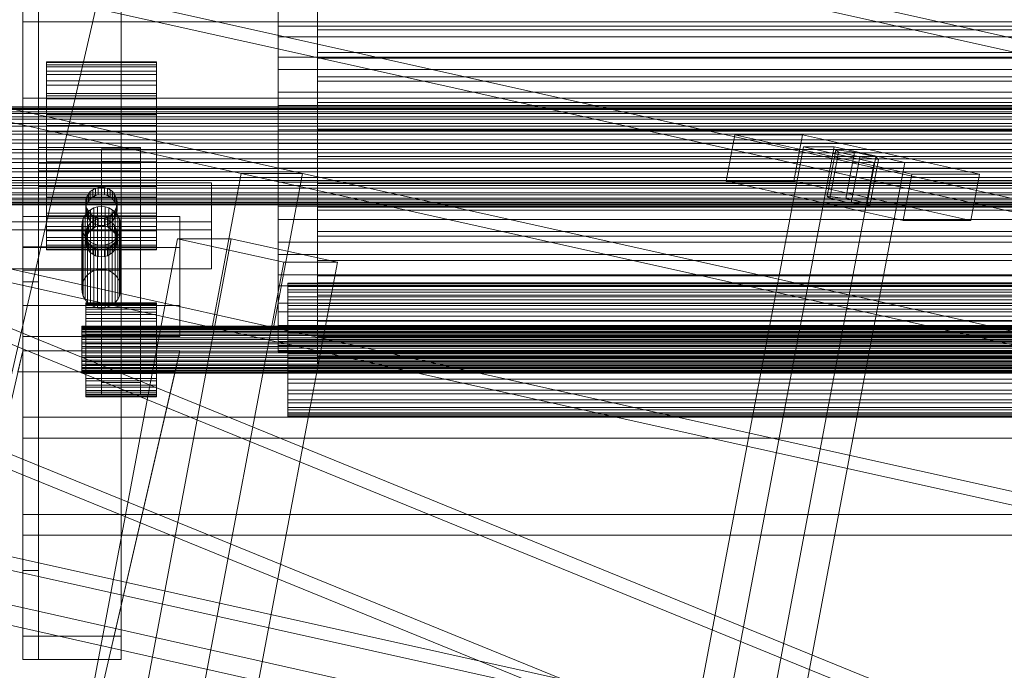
# Model space of a CAD drawing. Header units: millimetres. Extents: x -4738 to 65662, y -68080 to 6847.
# Tile 965 of 1056: x 27224 to 27475, y 269 to 435. Entities that reach past the tile are written whole.
import ezdxf

# ---------------------------------------------------------------- set-up
doc = ezdxf.new("R2010")
doc.units = ezdxf.units.MM
for name, color, linetype, lineweight in [('COTAS_P', 1, 'Continuous', 0), ('lateral_C09', 7, 'Continuous', 0), ('lateral_C10', 7, 'Continuous', 0)]:
    doc.layers.add(name, color=color, linetype=linetype, lineweight=lineweight)
doc.dimstyles.new('R19_100', dxfattribs={"dimtxt": 250, "dimasz": 150, "dimexe": 150, "dimexo": 80, "dimgap": 100, "dimtad": 1, "dimtih": 1, "dimtoh": 1, "dimdsep": 46, "dimcen": 0.09, "dimadec": 0, "dimazin": 0, "dimtfac": 1, "dimtdec": 4, "dimtofl": 0, "dimtmove": 0, "dimatfit": 3, "dimfxl": 1, "dimtolj": 1, "dimtzin": 0, "dimarcsym": 0})

# ---------------------------------------------------------------- blocks, each defined once
blk = doc.blocks.new('DIM_R31_31')
at = {"layer": 'COTAS_P'}
for p, q in [((26795.07, 1320), (27495.07, 1320)), ((27495.07, 1320), (27450.07, 1170)), ((27495.07, 0), (27495.07, 1320)), ((27495.07, 1320), (27540.07, 1170)), ((27495.07, 0), (27450.07, 150)), ((27495.07, 0), (27540.07, 150)), ((26795.07, 0), (27495.07, 0))]:
    blk.add_line(p, q, dxfattribs=at)
blk.add_text('1320 P', height=250, rotation=90, dxfattribs=at).set_placement((27395.07, 660))

msp = doc.modelspace()

# ---------------------------------------------------------------- linework, layer by layer
at = {"layer": 'lateral_C09'}
for p, q in [((27225.067, 376.798), (27225.067, 965.451)), ((27250.067, 965.451), (27250.067, 376.798)), ((27225.067, 959.505), (27225.067, 370.852)), ((27250.067, 370.852), (27250.067, 959.505)), ((27225.067, 367.879), (27225.067, 956.532)), ((27229.067, 956.532), (27229.067, 367.879)), ((27300.067, 350.446), (27300.067, 920.446)), ((27300.067, 917.473), (27300.067, 347.473)), ((27225.067, 277.69), (27225.067, 866.343)), ((27250.067, 866.343), (27250.067, 277.69)), ((27225.067, 860.396), (27225.067, 271.743)), ((27229.067, 271.743), (27229.067, 860.396)), ((27250.067, 271.743), (27250.067, 860.396)), ((27145.421, 12), (27265.067, 530.244)), ((27145.421, 12), (27263.826, 524.867)), ((27225.067, 459.905), (27225.067, 294.393)), ((27229.067, 294.393), (27229.067, 459.905)), ((27225.067, 454.009), (27225.067, 294.393)), ((27229.067, 294.393), (27229.067, 454.009)), ((27225.067, 434.129), (27225.067, 439.458)), ((27225.067, 414.681), (27225.067, 439.458)), ((27290.067, 439.751), (27290.067, 433.07)), ((27290.067, 430.33), (27290.067, 437.502)), ((27300.067, 432.149), (27300.067, 437.374)), ((27775.067, 434.129), (27225.067, 434.129)), ((27225.067, 434.129), (27225.067, 409.352)), ((27300.067, 435.259), (27300.067, 430.33)), ((27290.067, 433.07), (27290.067, 425.118)), ((27290.067, 433.07), (27710.067, 433.07)), ((27300.067, 430.33), (27300.067, 432.149)), ((27300.067, 432.149), (27700.067, 432.149)), ((27300.067, 426.374), (27300.067, 432.149)), ((27290.067, 421.992), (27290.067, 430.33)), ((27290.067, 430.33), (27710.067, 430.33)), ((27700.067, 430.33), (27300.067, 430.33)), ((27300.067, 430.33), (27300.067, 424.882)), ((27300.067, 424.882), (27300.067, 426.374)), ((27300.067, 426.374), (27700.067, 426.374)), ((27300.067, 420.148), (27300.067, 426.374)), ((27231.067, 423.786), (27231.067, 423.953)), ((27231.067, 423.953), (27231.067, 423.199)), ((27231.067, 423.953), (27259.067, 423.953)), ((27231.067, 422.705), (27231.067, 423.786)), ((27231.067, 423.786), (27259.067, 423.786)), ((27259.067, 423.199), (27259.067, 423.953)), ((27259.067, 423.953), (27259.067, 423.786)), ((27259.067, 423.786), (27259.067, 422.705)), ((27290.067, 425.118), (27290.067, 416.201)), ((27290.067, 425.118), (27710.067, 425.118)), ((27700.067, 424.882), (27300.067, 424.882)), ((27300.067, 424.882), (27300.067, 419.008)), ((27231.067, 423.199), (27231.067, 421.554)), ((27231.067, 423.199), (27259.067, 423.199)), ((27231.067, 420.752), (27231.067, 422.705)), ((27231.067, 422.705), (27259.067, 422.705)), ((27231.067, 421.554), (27231.067, 419.08)), ((27231.067, 421.554), (27259.067, 421.554)), ((27259.067, 421.554), (27259.067, 423.199)), ((27259.067, 422.705), (27259.067, 420.752)), ((27259.067, 419.08), (27259.067, 421.554)), ((27290.067, 412.809), (27290.067, 421.992)), ((27290.067, 421.992), (27710.067, 421.992)), ((27231.067, 418.001), (27231.067, 420.752)), ((27231.067, 420.752), (27259.067, 420.752)), ((27231.067, 419.08), (27231.067, 415.874)), ((27231.067, 419.08), (27259.067, 419.08)), ((27259.067, 420.752), (27259.067, 418.001)), ((27259.067, 415.874), (27259.067, 419.08)), ((27300.067, 419.008), (27300.067, 420.148)), ((27300.067, 420.148), (27700.067, 420.148)), ((27300.067, 413.577), (27300.067, 420.148)), ((27700.067, 419.008), (27300.067, 419.008)), ((27300.067, 419.008), (27300.067, 412.809)), ((27231.067, 414.558), (27231.067, 418.001)), ((27231.067, 418.001), (27259.067, 418.001)), ((27259.067, 418.001), (27259.067, 414.558)), ((27775.067, 414.681), (27225.067, 414.681)), ((27225.067, 414.681), (27225.067, 409.352)), ((27231.067, 415.874), (27231.067, 412.057)), ((27231.067, 415.874), (27259.067, 415.874)), ((27231.067, 410.486), (27231.067, 415.282)), ((27231.067, 415.282), (27259.067, 415.282)), ((27231.067, 389.514), (27231.067, 415.282)), ((27231.067, 410.556), (27231.067, 414.558)), ((27231.067, 414.558), (27259.067, 414.558)), ((27259.067, 412.057), (27259.067, 415.874)), ((27259.067, 415.282), (27259.067, 410.486)), ((27259.067, 389.514), (27259.067, 415.282)), ((27259.067, 414.558), (27259.067, 410.556)), ((27290.067, 416.201), (27290.067, 406.662)), ((27290.067, 416.201), (27710.067, 416.201)), ((27195.067, 412.475), (27805.067, 412.475)), ((27195.067, 412.389), (27805.067, 412.389)), ((27195.067, 412.083), (27805.067, 412.083)), ((27195.067, 411.826), (27805.067, 411.826)), ((27195.067, 411.226), (27805.067, 411.226)), ((27231.067, 412.057), (27231.067, 407.777)), ((27231.067, 412.057), (27259.067, 412.057)), ((27259.067, 407.777), (27259.067, 412.057)), ((27290.067, 403.134), (27290.067, 412.809)), ((27290.067, 412.809), (27710.067, 412.809)), ((27300.067, 412.809), (27300.067, 413.577)), ((27300.067, 413.577), (27700.067, 413.577)), ((27300.067, 406.774), (27300.067, 413.577)), ((27700.067, 412.809), (27300.067, 412.809)), ((27300.067, 412.809), (27300.067, 406.391)), ((27195.067, 410.808), (27805.067, 410.808)), ((27195.067, 409.938), (27805.067, 409.938)), ((27195.067, 409.375), (27805.067, 409.375)), ((27225.067, 409.352), (27775.067, 409.352)), ((27231.067, 406.148), (27231.067, 410.556)), ((27231.067, 410.556), (27259.067, 410.556)), ((27259.067, 410.486), (27231.067, 410.486)), ((27231.067, 410.486), (27231.067, 384.718)), ((27259.067, 410.556), (27259.067, 406.148)), ((27259.067, 384.718), (27259.067, 410.486)), ((27195.067, 408.267), (27805.067, 408.267)), ((27195.067, 407.582), (27805.067, 407.582)), ((27195.067, 406.28), (27805.067, 406.28)), ((27231.067, 407.777), (27231.067, 403.198)), ((27231.067, 407.777), (27259.067, 407.777)), ((27259.067, 403.198), (27259.067, 407.777)), ((27290.067, 406.662), (27290.067, 396.866)), ((27710.067, 406.662), (27290.067, 406.662)), ((27300.067, 406.391), (27300.067, 406.774)), ((27300.067, 406.774), (27700.067, 406.774)), ((27300.067, 399.855), (27300.067, 406.774)), ((27700.067, 406.391), (27300.067, 406.391)), ((27300.067, 406.391), (27300.067, 399.863)), ((27195.067, 405.498), (27805.067, 405.498)), ((27195.067, 404.05), (27805.067, 404.05)), ((27231.067, 401.504), (27231.067, 406.148)), ((27231.067, 406.148), (27259.067, 406.148)), ((27259.067, 406.148), (27259.067, 401.504)), ((27195.067, 403.202), (27805.067, 403.202)), ((27805.067, 401.665), (27195.067, 401.665)), ((27229.067, 398.165), (27229.067, 402.162)), ((27229.067, 402.162), (27255.067, 402.162)), ((27229.067, 396.216), (27229.067, 402.162)), ((27231.067, 403.198), (27231.067, 398.496)), ((27259.067, 403.198), (27231.067, 403.198)), ((27231.067, 396.802), (27231.067, 401.504)), ((27231.067, 401.504), (27259.067, 401.504)), ((27245.067, 398.565), (27245.067, 401.762)), ((27245.067, 401.762), (27255.067, 401.762)), ((27245.067, 342.297), (27245.067, 401.762)), ((27255.067, 402.162), (27255.067, 398.165)), ((27255.067, 396.216), (27255.067, 402.162)), ((27255.067, 401.762), (27255.067, 398.565)), ((27255.067, 342.297), (27255.067, 401.762)), ((27259.067, 398.496), (27259.067, 403.198)), ((27259.067, 401.504), (27259.067, 396.802)), ((27290.067, 393.338), (27290.067, 403.134)), ((27290.067, 403.134), (27710.067, 403.134)), ((27195.067, 400.783), (27805.067, 400.783)), ((27195.067, 399.217), (27805.067, 399.217)), ((27700.067, 399.863), (27300.067, 399.863)), ((27300.067, 399.863), (27300.067, 393.338)), ((27300.067, 392.939), (27300.067, 399.855)), ((27195.067, 398.335), (27805.067, 398.335)), ((27195.067, 396.798), (27805.067, 396.798)), ((27255.067, 398.165), (27229.067, 398.165)), ((27229.067, 398.165), (27229.067, 392.219)), ((27255.067, 396.216), (27229.067, 396.216)), ((27229.067, 396.216), (27229.067, 392.219)), ((27231.067, 398.496), (27231.067, 393.852)), ((27231.067, 398.496), (27259.067, 398.496)), ((27231.067, 392.223), (27231.067, 396.802)), ((27231.067, 396.802), (27259.067, 396.802)), ((27255.067, 398.565), (27245.067, 398.565)), ((27245.067, 398.565), (27245.067, 339.1)), ((27255.067, 339.1), (27255.067, 398.565)), ((27255.067, 392.219), (27255.067, 398.165)), ((27255.067, 392.219), (27255.067, 396.216)), ((27259.067, 393.852), (27259.067, 398.496)), ((27259.067, 396.802), (27259.067, 392.223)), ((27290.067, 396.866), (27290.067, 387.191)), ((27290.067, 396.866), (27710.067, 396.866)), ((27195.067, 395.95), (27805.067, 395.95)), ((27195.067, 394.502), (27805.067, 394.502)), ((27195.067, 393.72), (27805.067, 393.72)), ((27231.067, 393.852), (27231.067, 389.444)), ((27231.067, 393.852), (27259.067, 393.852)), ((27259.067, 389.444), (27259.067, 393.852)), ((27195.067, 392.418), (27805.067, 392.418)), ((27195.067, 391.733), (27805.067, 391.733)), ((27217.067, 393.111), (27273.067, 393.111)), ((27229.067, 392.219), (27255.067, 392.219)), ((27231.067, 387.943), (27231.067, 392.223)), ((27231.067, 392.223), (27259.067, 392.223)), ((27242.845, 391.378), (27242.239, 390.884)), ((27243.537, 391.744), (27242.845, 391.378)), ((27242.845, 389.512), (27242.845, 391.378)), ((27244.287, 391.969), (27243.537, 391.744)), ((27243.537, 389.879), (27243.537, 391.744)), ((27245.067, 392.046), (27244.287, 391.969)), ((27244.287, 390.104), (27244.287, 391.969)), ((27245.848, 391.969), (27245.067, 392.046)), ((27245.067, 390.18), (27245.067, 392.046)), ((27246.598, 391.744), (27245.848, 391.969)), ((27245.848, 390.104), (27245.848, 391.969)), ((27247.29, 391.378), (27246.598, 391.744)), ((27246.598, 389.879), (27246.598, 391.744)), ((27247.896, 390.884), (27247.29, 391.378)), ((27247.29, 389.512), (27247.29, 391.378)), ((27259.067, 392.223), (27259.067, 387.943)), ((27273.067, 393.111), (27273.067, 381.12)), ((27273.067, 383.201), (27273.067, 393.111)), ((27290.067, 383.799), (27290.067, 393.338)), ((27290.067, 393.338), (27710.067, 393.338)), ((27300.067, 393.338), (27300.067, 392.939)), ((27700.067, 393.338), (27300.067, 393.338)), ((27300.067, 393.338), (27300.067, 386.927)), ((27300.067, 392.939), (27700.067, 392.939)), ((27300.067, 386.143), (27300.067, 392.939)), ((27195.067, 390.625), (27805.067, 390.625)), ((27195.067, 390.062), (27805.067, 390.062)), ((27195.067, 389.192), (27805.067, 389.192)), ((27195.067, 388.774), (27805.067, 388.774)), ((27259.067, 389.514), (27231.067, 389.514)), ((27231.067, 389.514), (27231.067, 384.718)), ((27231.067, 389.444), (27231.067, 385.442)), ((27231.067, 389.444), (27259.067, 389.444)), ((27241.144, 388.855), (27241.067, 388.081)), ((27241.372, 389.598), (27241.144, 388.855)), ((27241.144, 386.989), (27241.144, 388.855)), ((27241.742, 390.284), (27241.372, 389.598)), ((27241.372, 387.733), (27241.372, 389.598)), ((27242.239, 390.884), (27241.742, 390.284)), ((27241.742, 388.418), (27241.742, 390.284)), ((27241.742, 388.418), (27242.239, 389.019)), ((27242.239, 389.019), (27242.239, 390.884)), ((27242.239, 389.019), (27242.845, 389.512)), ((27242.845, 389.512), (27243.537, 389.879)), ((27243.537, 389.879), (27244.287, 390.104)), ((27244.287, 390.104), (27245.067, 390.18)), ((27245.067, 390.18), (27245.848, 390.104)), ((27245.848, 390.104), (27246.598, 389.879)), ((27246.598, 389.879), (27247.29, 389.512)), ((27247.29, 389.512), (27247.896, 389.019)), ((27248.393, 390.284), (27247.896, 390.884)), ((27247.896, 389.019), (27247.896, 390.884)), ((27247.896, 389.019), (27248.393, 388.418)), ((27248.763, 389.598), (27248.393, 390.284)), ((27248.393, 388.418), (27248.393, 390.284)), ((27248.991, 388.855), (27248.763, 389.598)), ((27248.763, 387.733), (27248.763, 389.598)), ((27249.067, 388.081), (27248.991, 388.855)), ((27248.991, 386.989), (27248.991, 388.855)), ((27259.067, 384.718), (27259.067, 389.514)), ((27259.067, 385.442), (27259.067, 389.444)), ((27195.067, 388.174), (27805.067, 388.174)), ((27195.067, 387.917), (27805.067, 387.917)), ((27195.067, 387.611), (27805.067, 387.611)), ((27195.067, 387.525), (27805.067, 387.525)), ((27231.067, 384.126), (27231.067, 387.943)), ((27231.067, 387.943), (27259.067, 387.943)), ((27241.067, 388.081), (27241.144, 387.308)), ((27241.067, 386.216), (27241.067, 388.081)), ((27241.067, 386.216), (27241.144, 386.989)), ((27241.144, 385.443), (27241.067, 386.216)), ((27241.144, 386.989), (27241.372, 387.733)), ((27241.144, 387.308), (27241.372, 386.564)), ((27241.144, 385.443), (27241.144, 387.308)), ((27241.372, 387.733), (27241.742, 388.418)), ((27241.372, 386.564), (27241.742, 385.879)), ((27241.372, 384.699), (27241.372, 386.564)), ((27242.29, 386.297), (27241.532, 385.681)), ((27243.154, 386.755), (27242.29, 386.297)), ((27242.29, 370.309), (27242.29, 386.297)), ((27244.092, 387.037), (27243.154, 386.755)), ((27243.154, 370.767), (27243.154, 386.755)), ((27245.067, 387.132), (27244.092, 387.037)), ((27244.092, 371.049), (27244.092, 387.037)), ((27246.043, 387.037), (27245.067, 387.132)), ((27245.067, 371.144), (27245.067, 387.132)), ((27246.981, 386.755), (27246.043, 387.037)), ((27246.043, 371.049), (27246.043, 387.037)), ((27247.845, 386.297), (27246.981, 386.755)), ((27246.981, 370.767), (27246.981, 386.755)), ((27248.603, 385.681), (27247.845, 386.297)), ((27247.845, 370.309), (27247.845, 386.297)), ((27248.393, 388.418), (27248.763, 387.733)), ((27248.393, 385.879), (27248.763, 386.564)), ((27248.763, 387.733), (27248.991, 386.989)), ((27248.763, 386.564), (27248.991, 387.308)), ((27248.763, 384.699), (27248.763, 386.564)), ((27248.991, 387.308), (27249.067, 388.081)), ((27248.991, 385.443), (27248.991, 387.308)), ((27248.991, 386.989), (27249.067, 386.216)), ((27249.067, 386.216), (27248.991, 385.443)), ((27249.067, 388.081), (27249.067, 386.216)), ((27259.067, 387.943), (27259.067, 384.126)), ((27290.067, 387.191), (27290.067, 378.008)), ((27290.067, 387.191), (27710.067, 387.191)), ((27300.067, 386.927), (27300.067, 386.143)), ((27700.067, 386.927), (27300.067, 386.927)), ((27300.067, 386.927), (27300.067, 380.74)), ((27300.067, 386.143), (27700.067, 386.143)), ((27300.067, 379.584), (27300.067, 386.143)), ((27225.067, 361.916), (27225.067, 384.566)), ((27225.067, 384.566), (27265.067, 384.566)), ((27225.067, 376.637), (27225.067, 384.566)), ((27231.067, 385.442), (27231.067, 381.999)), ((27231.067, 385.442), (27259.067, 385.442)), ((27231.067, 384.718), (27259.067, 384.718)), ((27231.067, 380.92), (27231.067, 384.126)), ((27231.067, 384.126), (27259.067, 384.126)), ((27240.448, 384.073), (27240.164, 383.144)), ((27240.91, 384.93), (27240.448, 384.073)), ((27240.448, 368.085), (27240.448, 384.073)), ((27241.532, 385.681), (27240.91, 384.93)), ((27240.91, 368.942), (27240.91, 384.93)), ((27241.372, 384.699), (27241.144, 385.443)), ((27241.742, 384.014), (27241.372, 384.699)), ((27241.532, 369.693), (27241.532, 385.681)), ((27241.742, 385.879), (27242.239, 385.278)), ((27241.742, 384.014), (27241.742, 385.879)), ((27242.239, 383.413), (27241.742, 384.014)), ((27242.239, 385.278), (27242.845, 384.785)), ((27242.239, 383.413), (27242.239, 385.278)), ((27242.845, 384.785), (27243.537, 384.419)), ((27242.845, 382.92), (27242.845, 384.785)), ((27243.537, 383.75), (27242.845, 383.383)), ((27243.537, 384.419), (27244.287, 384.193)), ((27243.537, 382.553), (27243.537, 384.419)), ((27244.287, 383.975), (27243.537, 383.75)), ((27243.537, 381.884), (27243.537, 383.75)), ((27244.287, 384.193), (27245.067, 384.117)), ((27244.287, 382.328), (27244.287, 384.193)), ((27245.067, 384.051), (27244.287, 383.975)), ((27244.287, 382.11), (27244.287, 383.975)), ((27245.067, 384.117), (27245.848, 384.193)), ((27245.067, 382.252), (27245.067, 384.117)), ((27245.848, 383.975), (27245.067, 384.051)), ((27245.067, 382.186), (27245.067, 384.051)), ((27245.848, 384.193), (27246.598, 384.419)), ((27245.848, 382.328), (27245.848, 384.193)), ((27246.598, 383.75), (27245.848, 383.975)), ((27245.848, 382.11), (27245.848, 383.975)), ((27246.598, 384.419), (27247.29, 384.785)), ((27246.598, 382.553), (27246.598, 384.419)), ((27247.29, 383.383), (27246.598, 383.75)), ((27246.598, 381.884), (27246.598, 383.75)), ((27247.29, 384.785), (27247.896, 385.278)), ((27247.29, 382.92), (27247.29, 384.785)), ((27247.896, 385.278), (27248.393, 385.879)), ((27247.896, 383.413), (27247.896, 385.278)), ((27248.393, 384.014), (27247.896, 383.413)), ((27248.393, 384.014), (27248.393, 385.879)), ((27248.763, 384.699), (27248.393, 384.014)), ((27249.225, 384.93), (27248.603, 385.681)), ((27248.603, 369.693), (27248.603, 385.681)), ((27248.991, 385.443), (27248.763, 384.699)), ((27249.687, 384.073), (27249.225, 384.93)), ((27249.225, 368.942), (27249.225, 384.93)), ((27249.971, 383.144), (27249.687, 384.073)), ((27249.687, 368.085), (27249.687, 384.073)), ((27259.067, 381.999), (27259.067, 385.442)), ((27259.067, 384.126), (27259.067, 380.92)), ((27265.067, 384.566), (27265.067, 361.916)), ((27265.067, 376.637), (27265.067, 384.566)), ((27290.067, 374.882), (27290.067, 383.799)), ((27290.067, 383.799), (27710.067, 383.799)), ((27273.067, 383.201), (27217.067, 383.201)), ((27273.067, 381.12), (27217.067, 381.12)), ((27231.067, 381.999), (27231.067, 379.248)), ((27231.067, 381.999), (27259.067, 381.999)), ((27240.164, 383.144), (27240.067, 382.177)), ((27240.067, 382.177), (27240.164, 381.21)), ((27240.067, 366.189), (27240.067, 382.177)), ((27240.164, 367.155), (27240.164, 383.144)), ((27240.164, 381.21), (27240.448, 380.28)), ((27240.164, 365.222), (27240.164, 381.21)), ((27241.372, 381.604), (27241.144, 380.861)), ((27241.742, 382.29), (27241.372, 381.604)), ((27241.372, 379.739), (27241.372, 381.604)), ((27242.239, 382.89), (27241.742, 382.29)), ((27241.742, 380.424), (27241.742, 382.29)), ((27242.845, 382.92), (27242.239, 383.413)), ((27242.845, 383.383), (27242.239, 382.89)), ((27242.239, 381.025), (27242.239, 382.89)), ((27242.239, 381.025), (27242.845, 381.518)), ((27242.845, 381.518), (27242.845, 383.383)), ((27243.537, 382.553), (27242.845, 382.92)), ((27242.845, 381.518), (27243.537, 381.884)), ((27244.287, 382.328), (27243.537, 382.553)), ((27243.537, 381.884), (27244.287, 382.11)), ((27245.067, 382.252), (27244.287, 382.328)), ((27244.287, 382.11), (27245.067, 382.186)), ((27245.848, 382.328), (27245.067, 382.252)), ((27245.067, 382.186), (27245.848, 382.11)), ((27246.598, 382.553), (27245.848, 382.328)), ((27245.848, 382.11), (27246.598, 381.884)), ((27247.29, 382.92), (27246.598, 382.553)), ((27246.598, 381.884), (27247.29, 381.518)), ((27247.896, 383.413), (27247.29, 382.92)), ((27247.896, 382.89), (27247.29, 383.383)), ((27247.29, 381.518), (27247.29, 383.383)), ((27247.29, 381.518), (27247.896, 381.025)), ((27248.393, 382.29), (27247.896, 382.89)), ((27247.896, 381.025), (27247.896, 382.89)), ((27248.763, 381.604), (27248.393, 382.29)), ((27248.393, 380.424), (27248.393, 382.29)), ((27248.991, 380.861), (27248.763, 381.604)), ((27248.763, 379.739), (27248.763, 381.604)), ((27249.687, 380.28), (27249.971, 381.21)), ((27250.067, 382.177), (27249.971, 383.144)), ((27249.971, 367.155), (27249.971, 383.144)), ((27249.971, 381.21), (27250.067, 382.177)), ((27249.971, 365.222), (27249.971, 381.21)), ((27250.067, 382.177), (27250.067, 366.189)), ((27259.067, 379.248), (27259.067, 381.999)), ((27273.067, 371.209), (27273.067, 383.201)), ((27273.067, 371.209), (27273.067, 381.12)), ((27231.067, 378.446), (27231.067, 380.92)), ((27231.067, 380.92), (27259.067, 380.92)), ((27231.067, 379.248), (27231.067, 377.295)), ((27231.067, 379.248), (27259.067, 379.248)), ((27240.448, 380.28), (27240.91, 379.424)), ((27240.448, 364.292), (27240.448, 380.28)), ((27240.91, 379.424), (27241.532, 378.673)), ((27240.91, 363.436), (27240.91, 379.424)), ((27241.144, 380.861), (27241.067, 380.087)), ((27241.067, 380.087), (27241.144, 379.314)), ((27241.067, 378.222), (27241.067, 380.087)), ((27241.067, 378.222), (27241.144, 378.995)), ((27241.144, 378.995), (27241.144, 380.861)), ((27241.144, 378.995), (27241.372, 379.739)), ((27241.144, 379.314), (27241.372, 378.57)), ((27241.144, 377.448), (27241.144, 379.314)), ((27241.372, 379.739), (27241.742, 380.424)), ((27241.532, 378.673), (27242.29, 378.057)), ((27241.532, 362.685), (27241.532, 378.673)), ((27241.742, 380.424), (27242.239, 381.025)), ((27247.845, 378.057), (27248.603, 378.673)), ((27247.896, 381.025), (27248.393, 380.424)), ((27248.393, 380.424), (27248.763, 379.739)), ((27248.603, 378.673), (27249.225, 379.424)), ((27248.603, 362.685), (27248.603, 378.673)), ((27248.763, 379.739), (27248.991, 378.995)), ((27248.763, 378.57), (27248.991, 379.314)), ((27249.067, 380.087), (27248.991, 380.861)), ((27248.991, 378.995), (27248.991, 380.861)), ((27248.991, 379.314), (27249.067, 380.087)), ((27248.991, 377.448), (27248.991, 379.314)), ((27248.991, 378.995), (27249.067, 378.222)), ((27249.067, 380.087), (27249.067, 378.222)), ((27249.225, 379.424), (27249.687, 380.28)), ((27249.225, 363.436), (27249.225, 379.424)), ((27249.687, 364.292), (27249.687, 380.28)), ((27259.067, 380.92), (27259.067, 378.446)), ((27259.067, 377.295), (27259.067, 379.248)), ((27300.067, 380.74), (27300.067, 379.584)), ((27700.067, 380.74), (27300.067, 380.74)), ((27300.067, 380.74), (27300.067, 374.882)), ((27300.067, 379.584), (27700.067, 379.584)), ((27300.067, 373.375), (27300.067, 379.584)), ((27250.067, 376.798), (27225.067, 376.798)), ((27225.067, 376.798), (27225.067, 370.852)), ((27265.067, 376.637), (27225.067, 376.637)), ((27225.067, 376.637), (27225.067, 353.987)), ((27231.067, 376.801), (27231.067, 378.446)), ((27231.067, 378.446), (27259.067, 378.446)), ((27231.067, 377.295), (27231.067, 376.214)), ((27231.067, 377.295), (27259.067, 377.295)), ((27231.067, 376.047), (27231.067, 376.801)), ((27231.067, 376.801), (27259.067, 376.801)), ((27231.067, 376.214), (27231.067, 376.047)), ((27231.067, 376.214), (27259.067, 376.214)), ((27241.144, 377.448), (27241.067, 378.222)), ((27241.372, 376.705), (27241.144, 377.448)), ((27241.372, 378.57), (27241.742, 377.885)), ((27241.372, 376.705), (27241.372, 378.57)), ((27241.742, 376.019), (27241.372, 376.705)), ((27241.742, 377.885), (27242.239, 377.284)), ((27241.742, 376.019), (27241.742, 377.885)), ((27242.239, 377.284), (27242.845, 376.791)), ((27242.239, 375.419), (27242.239, 377.284)), ((27242.29, 378.057), (27243.154, 377.599)), ((27242.29, 362.068), (27242.29, 378.057)), ((27242.845, 376.791), (27243.537, 376.425)), ((27242.845, 374.926), (27242.845, 376.791)), ((27243.154, 377.599), (27244.092, 377.317)), ((27243.154, 361.61), (27243.154, 377.599)), ((27243.537, 376.425), (27244.287, 376.199)), ((27243.537, 374.559), (27243.537, 376.425)), ((27244.092, 377.317), (27245.067, 377.221)), ((27244.092, 361.328), (27244.092, 377.317)), ((27244.287, 376.199), (27245.067, 376.123)), ((27244.287, 374.334), (27244.287, 376.199)), ((27245.067, 377.221), (27246.043, 377.317)), ((27245.067, 361.233), (27245.067, 377.221)), ((27245.067, 376.123), (27245.848, 376.199)), ((27245.067, 374.258), (27245.067, 376.123)), ((27245.848, 376.199), (27246.598, 376.425)), ((27245.848, 374.334), (27245.848, 376.199)), ((27246.043, 377.317), (27246.981, 377.599)), ((27246.043, 361.328), (27246.043, 377.317)), ((27246.598, 376.425), (27247.29, 376.791)), ((27246.598, 374.559), (27246.598, 376.425)), ((27246.981, 377.599), (27247.845, 378.057)), ((27246.981, 361.61), (27246.981, 377.599)), ((27247.29, 376.791), (27247.896, 377.284)), ((27247.29, 374.926), (27247.29, 376.791)), ((27247.845, 362.068), (27247.845, 378.057)), ((27247.896, 377.284), (27248.393, 377.885)), ((27247.896, 375.419), (27247.896, 377.284)), ((27248.393, 377.885), (27248.763, 378.57)), ((27248.393, 376.019), (27248.393, 377.885)), ((27248.763, 376.705), (27248.393, 376.019)), ((27248.763, 376.705), (27248.763, 378.57)), ((27248.991, 377.448), (27248.763, 376.705)), ((27249.067, 378.222), (27248.991, 377.448)), ((27250.067, 370.852), (27250.067, 376.798)), ((27259.067, 378.446), (27259.067, 376.801)), ((27259.067, 376.214), (27259.067, 377.295)), ((27259.067, 376.801), (27259.067, 376.047)), ((27259.067, 376.047), (27259.067, 376.214)), ((27265.067, 353.987), (27265.067, 376.637)), ((27290.067, 378.008), (27290.067, 369.67)), ((27290.067, 378.008), (27710.067, 378.008)), ((27231.067, 376.047), (27259.067, 376.047)), ((27242.239, 375.419), (27241.742, 376.019)), ((27242.845, 374.926), (27242.239, 375.419)), ((27243.537, 374.559), (27242.845, 374.926)), ((27244.287, 374.334), (27243.537, 374.559)), ((27245.067, 374.258), (27244.287, 374.334)), ((27245.848, 374.334), (27245.067, 374.258)), ((27246.598, 374.559), (27245.848, 374.334)), ((27247.29, 374.926), (27246.598, 374.559)), ((27247.896, 375.419), (27247.29, 374.926)), ((27248.393, 376.019), (27247.896, 375.419)), ((27290.067, 366.93), (27290.067, 374.882)), ((27290.067, 374.882), (27710.067, 374.882)), ((27300.067, 374.882), (27300.067, 373.375)), ((27700.067, 374.882), (27300.067, 374.882)), ((27300.067, 374.882), (27300.067, 369.454)), ((27217.067, 371.209), (27273.067, 371.209)), ((27244.092, 371.049), (27245.067, 371.144)), ((27245.067, 371.144), (27246.043, 371.049)), ((27300.067, 373.375), (27700.067, 373.375)), ((27300.067, 367.621), (27300.067, 373.375)), ((27225.067, 370.852), (27250.067, 370.852)), ((27240.448, 368.085), (27240.91, 368.942)), ((27240.91, 368.942), (27241.532, 369.693)), ((27241.532, 369.693), (27242.29, 370.309)), ((27242.29, 370.309), (27243.154, 370.767)), ((27243.154, 370.767), (27244.092, 371.049)), ((27246.043, 371.049), (27246.981, 370.767)), ((27246.981, 370.767), (27247.845, 370.309)), ((27247.845, 370.309), (27248.603, 369.693)), ((27248.603, 369.693), (27249.225, 368.942)), ((27249.225, 368.942), (27249.687, 368.085)), ((27290.067, 369.67), (27290.067, 362.498)), ((27290.067, 369.67), (27710.067, 369.67)), ((27300.067, 369.454), (27300.067, 367.621)), ((27700.067, 369.454), (27300.067, 369.454)), ((27300.067, 369.454), (27300.067, 364.548)), ((27229.067, 367.879), (27225.067, 367.879)), ((27225.067, 367.879), (27225.067, 271.743)), ((27229.067, 271.743), (27229.067, 367.879)), ((27240.067, 366.189), (27240.164, 367.155)), ((27240.164, 365.222), (27240.067, 366.189)), ((27240.164, 367.155), (27240.448, 368.085)), ((27249.687, 368.085), (27249.971, 367.155)), ((27249.971, 367.155), (27250.067, 366.189)), ((27250.067, 366.189), (27249.971, 365.222)), ((27290.067, 360.249), (27290.067, 366.93)), ((27290.067, 366.93), (27710.067, 366.93)), ((27292.567, 367.458), (27292.567, 367.576)), ((27292.567, 367.576), (27292.567, 367.042)), ((27292.567, 367.576), (27707.567, 367.576)), ((27292.567, 366.692), (27292.567, 367.458)), ((27292.567, 367.458), (27707.567, 367.458)), ((27292.567, 367.042), (27292.567, 365.877)), ((27292.567, 367.042), (27707.567, 367.042)), ((27292.567, 365.309), (27292.567, 366.692)), ((27292.567, 366.692), (27707.567, 366.692)), ((27300.067, 367.621), (27700.067, 367.621)), ((27300.067, 362.421), (27300.067, 367.621)), ((27240.448, 364.292), (27240.164, 365.222)), ((27240.91, 363.436), (27240.448, 364.292)), ((27249.687, 364.292), (27249.225, 363.436)), ((27249.971, 365.222), (27249.687, 364.292)), ((27292.567, 365.877), (27292.567, 364.125)), ((27292.567, 365.877), (27707.567, 365.877)), ((27292.567, 363.36), (27292.567, 365.309)), ((27292.567, 365.309), (27707.567, 365.309)), ((27292.567, 364.125), (27292.567, 361.853)), ((27292.567, 364.125), (27707.567, 364.125)), ((27300.067, 364.548), (27300.067, 362.421)), ((27700.067, 364.548), (27300.067, 364.548)), ((27300.067, 364.548), (27300.067, 360.249)), ((27265.067, 361.916), (27225.067, 361.916)), ((27225.067, 361.916), (27225.067, 353.987)), ((27241.532, 362.685), (27240.91, 363.436)), ((27241.067, 362.502), (27241.067, 362.586)), ((27241.067, 362.586), (27241.067, 362.209)), ((27241.067, 362.586), (27259.067, 362.586)), ((27241.067, 361.962), (27241.067, 362.502)), ((27241.067, 362.502), (27259.067, 362.502)), ((27241.067, 362.209), (27241.067, 361.386)), ((27241.067, 362.209), (27259.067, 362.209)), ((27241.067, 360.985), (27241.067, 361.962)), ((27241.067, 361.962), (27259.067, 361.962)), ((27241.067, 361.386), (27241.067, 360.15)), ((27241.067, 361.386), (27259.067, 361.386)), ((27242.29, 362.068), (27241.532, 362.685)), ((27243.154, 361.61), (27242.29, 362.068)), ((27244.092, 361.328), (27243.154, 361.61)), ((27245.067, 361.233), (27244.092, 361.328)), ((27246.043, 361.328), (27245.067, 361.233)), ((27246.981, 361.61), (27246.043, 361.328)), ((27247.845, 362.068), (27246.981, 361.61)), ((27248.603, 362.685), (27247.845, 362.068)), ((27249.225, 363.436), (27248.603, 362.685)), ((27259.067, 362.209), (27259.067, 362.586)), ((27259.067, 362.586), (27259.067, 362.502)), ((27259.067, 362.502), (27259.067, 361.962)), ((27259.067, 361.386), (27259.067, 362.209)), ((27259.067, 361.962), (27259.067, 360.985)), ((27259.067, 360.15), (27259.067, 361.386)), ((27265.067, 353.987), (27265.067, 361.916)), ((27290.067, 362.498), (27290.067, 356.767)), ((27290.067, 362.498), (27710.067, 362.498)), ((27292.567, 360.921), (27292.567, 363.36)), ((27292.567, 363.36), (27707.567, 363.36)), ((27292.567, 361.853), (27292.567, 359.15)), ((27292.567, 361.853), (27707.567, 361.853)), ((27300.067, 362.421), (27700.067, 362.421)), ((27300.067, 357.864), (27300.067, 362.421)), ((27241.067, 359.61), (27241.067, 360.985)), ((27241.067, 360.985), (27259.067, 360.985)), ((27241.067, 360.15), (27241.067, 358.546)), ((27241.067, 360.15), (27259.067, 360.15)), ((27241.067, 357.888), (27241.067, 359.61)), ((27241.067, 359.61), (27259.067, 359.61)), ((27241.067, 358.546), (27241.067, 356.638)), ((27241.067, 358.546), (27259.067, 358.546)), ((27259.067, 360.985), (27259.067, 359.61)), ((27259.067, 358.546), (27259.067, 360.15)), ((27259.067, 359.61), (27259.067, 357.888)), ((27259.067, 356.638), (27259.067, 358.546)), ((27290.067, 355.096), (27290.067, 360.249)), ((27290.067, 360.249), (27710.067, 360.249)), ((27292.567, 358.087), (27292.567, 360.921)), ((27292.567, 360.921), (27707.567, 360.921)), ((27292.567, 359.15), (27292.567, 356.118)), ((27292.567, 359.15), (27707.567, 359.15)), ((27300.067, 360.249), (27300.067, 357.864)), ((27700.067, 360.249), (27300.067, 360.249)), ((27300.067, 360.249), (27300.067, 356.631)), ((27240.067, 356.556), (27240.067, 356.598)), ((27240.067, 356.598), (27240.067, 356.409)), ((27240.067, 356.598), (27760.067, 356.598)), ((27240.067, 356.286), (27240.067, 356.556)), ((27240.067, 356.556), (27760.067, 356.556)), ((27240.067, 356.409), (27240.067, 355.998)), ((27240.067, 356.409), (27760.067, 356.409)), ((27240.067, 355.797), (27240.067, 356.286)), ((27240.067, 356.286), (27760.067, 356.286)), ((27241.067, 355.887), (27241.067, 357.888)), ((27241.067, 357.888), (27259.067, 357.888)), ((27241.067, 356.638), (27241.067, 354.498)), ((27241.067, 356.638), (27259.067, 356.638)), ((27259.067, 357.888), (27259.067, 355.887)), ((27259.067, 354.498), (27259.067, 356.638)), ((27290.067, 356.767), (27290.067, 352.698)), ((27290.067, 356.767), (27710.067, 356.767)), ((27292.567, 354.964), (27292.567, 358.087)), ((27292.567, 358.087), (27707.567, 358.087)), ((27292.567, 356.118), (27292.567, 352.874)), ((27292.567, 356.118), (27707.567, 356.118)), ((27300.067, 357.864), (27700.067, 357.864)), ((27300.067, 354.028), (27300.067, 357.864)), ((27300.067, 356.631), (27300.067, 354.028)), ((27700.067, 356.631), (27300.067, 356.631)), ((27300.067, 356.631), (27300.067, 353.754)), ((27225.067, 353.987), (27265.067, 353.987)), ((27240.067, 355.998), (27240.067, 355.379)), ((27240.067, 355.998), (27760.067, 355.998)), ((27240.067, 355.11), (27240.067, 355.797)), ((27240.067, 355.797), (27760.067, 355.797)), ((27240.067, 355.379), (27240.067, 354.578)), ((27240.067, 355.379), (27760.067, 355.379)), ((27240.067, 354.249), (27240.067, 355.11)), ((27240.067, 355.11), (27760.067, 355.11)), ((27240.067, 354.578), (27240.067, 353.624)), ((27240.067, 354.578), (27760.067, 354.578)), ((27240.067, 353.248), (27240.067, 354.249)), ((27240.067, 354.249), (27760.067, 354.249)), ((27240.067, 353.624), (27240.067, 352.554)), ((27240.067, 353.624), (27760.067, 353.624)), ((27241.067, 353.684), (27241.067, 355.887)), ((27241.067, 355.887), (27259.067, 355.887)), ((27241.067, 354.498), (27241.067, 352.208)), ((27241.067, 354.498), (27259.067, 354.498)), ((27241.067, 351.362), (27241.067, 353.684)), ((27241.067, 353.684), (27259.067, 353.684)), ((27259.067, 355.887), (27259.067, 353.684)), ((27259.067, 352.208), (27259.067, 354.498)), ((27259.067, 353.684), (27259.067, 351.362)), ((27290.067, 351.669), (27290.067, 355.096)), ((27290.067, 355.096), (27710.067, 355.096)), ((27292.567, 351.675), (27292.567, 354.964)), ((27292.567, 354.964), (27707.567, 354.964)), ((27300.067, 354.028), (27700.067, 354.028)), ((27300.067, 350.979), (27300.067, 354.028)), ((27300.067, 353.754), (27300.067, 350.979)), ((27700.067, 353.754), (27300.067, 353.754)), ((27300.067, 353.754), (27300.067, 351.669)), ((27240.067, 352.146), (27240.067, 353.248)), ((27240.067, 353.248), (27760.067, 353.248)), ((27240.067, 352.554), (27240.067, 351.409)), ((27240.067, 352.554), (27760.067, 352.554)), ((27240.067, 350.985), (27240.067, 352.146)), ((27240.067, 352.146), (27760.067, 352.146)), ((27240.067, 351.409), (27240.067, 350.233)), ((27760.067, 351.409), (27240.067, 351.409)), ((27241.067, 352.208), (27241.067, 349.857)), ((27259.067, 352.208), (27241.067, 352.208)), ((27241.067, 349.011), (27241.067, 351.362)), ((27241.067, 351.362), (27259.067, 351.362)), ((27259.067, 349.857), (27259.067, 352.208)), ((27259.067, 351.362), (27259.067, 349.011)), ((27290.067, 352.698), (27290.067, 350.446)), ((27290.067, 352.698), (27710.067, 352.698)), ((27290.067, 350.098), (27290.067, 351.669)), ((27290.067, 351.669), (27710.067, 351.669)), ((27292.567, 352.874), (27292.567, 349.544)), ((27707.567, 352.874), (27292.567, 352.874)), ((27292.567, 348.344), (27292.567, 351.675)), ((27292.567, 351.675), (27707.567, 351.675)), ((27300.067, 351.669), (27300.067, 348.769)), ((27700.067, 351.669), (27300.067, 351.669)), ((27300.067, 351.669), (27300.067, 350.41)), ((27225.067, 350.376), (27146.947, 12)), ((27186.947, 12), (27265.067, 350.376)), ((27223.826, 344.999), (27225.067, 350.376)), ((27225.067, 350.376), (27265.067, 350.376)), ((27240.067, 349.81), (27240.067, 350.985)), ((27240.067, 350.985), (27760.067, 350.985)), ((27240.067, 350.233), (27240.067, 349.072)), ((27240.067, 350.233), (27760.067, 350.233)), ((27240.067, 348.665), (27240.067, 349.81)), ((27240.067, 349.81), (27760.067, 349.81)), ((27240.067, 349.072), (27240.067, 347.97)), ((27240.067, 349.072), (27760.067, 349.072)), ((27240.067, 347.595), (27240.067, 348.665)), ((27240.067, 348.665), (27760.067, 348.665)), ((27241.067, 349.857), (27241.067, 347.535)), ((27241.067, 349.857), (27259.067, 349.857)), ((27241.067, 346.721), (27241.067, 349.011)), ((27241.067, 349.011), (27259.067, 349.011)), ((27259.067, 347.535), (27259.067, 349.857)), ((27259.067, 349.011), (27259.067, 346.721)), ((27265.067, 350.376), (27263.826, 344.999)), ((27290.067, 350.446), (27290.067, 350.098)), ((27290.067, 350.446), (27710.067, 350.446)), ((27290.067, 350.098), (27710.067, 350.098)), ((27292.567, 349.544), (27292.567, 346.254)), ((27292.567, 349.544), (27707.567, 349.544)), ((27300.067, 350.979), (27700.067, 350.979)), ((27300.067, 348.769), (27300.067, 350.979)), ((27700.067, 350.446), (27300.067, 350.446)), ((27300.067, 350.446), (27300.067, 347.473)), ((27300.067, 350), (27300.067, 350.446)), ((27300.067, 350.41), (27300.067, 347.435)), ((27700.067, 350.41), (27300.067, 350.41)), ((27300.067, 350.41), (27300.067, 350)), ((27300.067, 350), (27300.067, 347)), ((27700.067, 350), (27300.067, 350)), ((27300.067, 348.769), (27700.067, 348.769)), ((27300.067, 347.435), (27300.067, 348.769)), ((27240.067, 347.97), (27240.067, 346.97)), ((27240.067, 347.97), (27760.067, 347.97)), ((27240.067, 346.641), (27240.067, 347.595)), ((27240.067, 347.595), (27760.067, 347.595)), ((27240.067, 346.97), (27240.067, 346.109)), ((27240.067, 346.97), (27760.067, 346.97)), ((27240.067, 345.839), (27240.067, 346.641)), ((27240.067, 346.641), (27760.067, 346.641)), ((27240.067, 346.109), (27240.067, 345.421)), ((27240.067, 346.109), (27760.067, 346.109)), ((27241.067, 347.535), (27241.067, 345.331)), ((27241.067, 347.535), (27259.067, 347.535)), ((27241.067, 344.581), (27241.067, 346.721)), ((27241.067, 346.721), (27259.067, 346.721)), ((27259.067, 345.331), (27259.067, 347.535)), ((27259.067, 346.721), (27259.067, 344.581)), ((27292.567, 345.101), (27292.567, 348.344)), ((27292.567, 348.344), (27707.567, 348.344)), ((27292.567, 346.254), (27292.567, 343.132)), ((27292.567, 346.254), (27707.567, 346.254)), ((27300.067, 347.473), (27700.067, 347.473)), ((27300.067, 347.473), (27300.067, 347)), ((27300.067, 347.435), (27700.067, 347.435)), ((27300.067, 347), (27300.067, 347.435)), ((27300.067, 347), (27700.067, 347)), ((27186.947, 12), (27263.826, 344.999)), ((27263.826, 344.999), (27223.826, 344.999)), ((27240.067, 345.221), (27240.067, 345.839)), ((27240.067, 345.839), (27760.067, 345.839)), ((27240.067, 345.421), (27240.067, 344.933)), ((27240.067, 345.421), (27760.067, 345.421)), ((27240.067, 344.81), (27240.067, 345.221)), ((27240.067, 345.221), (27760.067, 345.221)), ((27240.067, 344.933), (27240.067, 344.663)), ((27240.067, 344.933), (27760.067, 344.933)), ((27240.067, 344.621), (27240.067, 344.81)), ((27240.067, 344.81), (27760.067, 344.81)), ((27240.067, 344.663), (27240.067, 344.621)), ((27240.067, 344.663), (27760.067, 344.663)), ((27240.067, 344.621), (27760.067, 344.621)), ((27241.067, 345.331), (27241.067, 343.33)), ((27241.067, 345.331), (27259.067, 345.331)), ((27241.067, 342.673), (27241.067, 344.581)), ((27241.067, 344.581), (27259.067, 344.581)), ((27259.067, 343.33), (27259.067, 345.331)), ((27259.067, 344.581), (27259.067, 342.673)), ((27292.567, 342.069), (27292.567, 345.101)), ((27292.567, 345.101), (27707.567, 345.101)), ((27241.067, 343.33), (27241.067, 341.609)), ((27241.067, 343.33), (27259.067, 343.33)), ((27241.067, 341.069), (27241.067, 342.673)), ((27241.067, 342.673), (27259.067, 342.673)), ((27241.067, 341.609), (27241.067, 340.234)), ((27241.067, 341.609), (27259.067, 341.609)), ((27241.067, 339.832), (27241.067, 341.069)), ((27241.067, 341.069), (27259.067, 341.069)), ((27255.067, 342.297), (27245.067, 342.297)), ((27245.067, 342.297), (27245.067, 339.1)), ((27255.067, 339.1), (27255.067, 342.297)), ((27259.067, 341.609), (27259.067, 343.33)), ((27259.067, 342.673), (27259.067, 341.069)), ((27259.067, 340.234), (27259.067, 341.609)), ((27259.067, 341.069), (27259.067, 339.832)), ((27292.567, 343.132), (27292.567, 340.297)), ((27292.567, 343.132), (27707.567, 343.132)), ((27292.567, 339.366), (27292.567, 342.069)), ((27292.567, 342.069), (27707.567, 342.069)), ((27241.067, 340.234), (27241.067, 339.257)), ((27241.067, 340.234), (27259.067, 340.234)), ((27241.067, 339.01), (27241.067, 339.832)), ((27241.067, 339.832), (27259.067, 339.832)), ((27241.067, 339.257), (27241.067, 338.716)), ((27241.067, 339.257), (27259.067, 339.257)), ((27241.067, 338.633), (27241.067, 339.01)), ((27241.067, 339.01), (27259.067, 339.01)), ((27241.067, 338.716), (27241.067, 338.633)), ((27241.067, 338.716), (27259.067, 338.716)), ((27241.067, 338.633), (27259.067, 338.633)), ((27245.067, 339.1), (27255.067, 339.1)), ((27259.067, 339.257), (27259.067, 340.234)), ((27259.067, 339.832), (27259.067, 339.01)), ((27259.067, 338.716), (27259.067, 339.257)), ((27259.067, 339.01), (27259.067, 338.633)), ((27259.067, 338.633), (27259.067, 338.716)), ((27292.567, 340.297), (27292.567, 337.859)), ((27292.567, 340.297), (27707.567, 340.297)), ((27292.567, 337.094), (27292.567, 339.366)), ((27292.567, 339.366), (27707.567, 339.366)), ((27292.567, 337.859), (27292.567, 335.91)), ((27292.567, 337.859), (27707.567, 337.859)), ((27292.567, 335.342), (27292.567, 337.094)), ((27292.567, 337.094), (27707.567, 337.094)), ((27292.567, 335.91), (27292.567, 334.527)), ((27292.567, 335.91), (27707.567, 335.91)), ((27292.567, 334.177), (27292.567, 335.342)), ((27292.567, 335.342), (27707.567, 335.342)), ((27292.567, 334.527), (27292.567, 333.761)), ((27292.567, 334.527), (27707.567, 334.527)), ((27292.567, 333.643), (27292.567, 334.177)), ((27292.567, 334.177), (27707.567, 334.177)), ((27292.567, 333.761), (27292.567, 333.643)), ((27292.567, 333.761), (27707.567, 333.761)), ((27292.567, 333.643), (27707.567, 333.643)), ((27225.067, 328.123), (27225.067, 333.452)), ((27225.067, 333.452), (27775.067, 333.452)), ((27225.067, 308.675), (27225.067, 333.452)), ((27775.067, 328.123), (27225.067, 328.123)), ((27225.067, 328.123), (27225.067, 303.346)), ((27775.067, 308.675), (27225.067, 308.675)), ((27225.067, 308.675), (27225.067, 303.346)), ((27225.067, 303.346), (27775.067, 303.346)), ((27225.067, 294.393), (27229.067, 294.393)), ((27250.067, 277.69), (27225.067, 277.69)), ((27225.067, 277.69), (27225.067, 271.743)), ((27250.067, 271.743), (27250.067, 277.69)), ((27225.067, 271.743), (27229.067, 271.743)), ((27225.067, 271.743), (27250.067, 271.743))]:
    msp.add_line(p, q, dxfattribs=at)
at = {"layer": 'lateral_C10'}
for p, q in [((18437.764, 2253.71), (27881.207, 137.844)), ((27880.277, 132.947), (18436.834, 2248.813)), ((26198.499, 636.068), (27280.671, 395.495)), ((27296.301, 395.495), (26214.129, 636.068)), ((26534.544, 636.068), (27616.715, 395.495)), ((27632.345, 395.495), (26550.174, 636.068)), ((26538.633, 630.519), (27585.742, 203.803)), ((27595.511, 203.803), (26548.402, 630.519)), ((27576.043, 175.714), (26528.934, 602.43)), ((27585.812, 175.714), (26538.703, 602.43)), ((27273.289, 356.308), (26191.118, 596.88)), ((27288.919, 356.308), (26206.748, 596.88)), ((27609.334, 356.308), (26527.162, 596.88)), ((27624.964, 356.308), (26542.792, 596.88)), ((26500.404, 454.824), (27582.576, 214.251)), ((27598.205, 214.251), (26516.034, 454.824)), ((27406.383, 405.334), (27404.169, 393.577)), ((27423.576, 405.334), (27406.383, 405.334)), ((27406.383, 405.334), (27451.474, 395.31)), ((27421.362, 393.577), (27423.576, 405.334)), ((27468.667, 395.31), (27423.576, 405.334)), ((27423.818, 402.327), (27394.721, 247.855)), ((27402.536, 247.855), (27431.633, 402.327)), ((27431.633, 402.327), (27423.818, 402.327)), ((27423.818, 402.327), (27441.854, 398.317)), ((27429.9, 389.768), (27432.114, 401.525)), ((27449.669, 398.317), (27431.633, 402.327)), ((27432.789, 400.923), (27432.114, 401.525)), ((27432.114, 401.525), (27436.85, 400.923)), ((27430.575, 389.167), (27432.789, 400.923)), ((27438.2, 399.72), (27432.789, 400.923)), ((27434.635, 389.167), (27436.85, 400.923)), ((27435.985, 387.964), (27438.2, 399.72)), ((27436.85, 400.923), (27442.261, 399.72)), ((27442.936, 399.119), (27438.2, 399.72)), ((27440.046, 387.964), (27442.261, 399.72)), ((27442.936, 399.119), (27440.721, 387.363)), ((27442.261, 399.72), (27442.936, 399.119)), ((27412.757, 243.846), (27441.854, 398.317)), ((27449.669, 398.317), (27420.572, 243.846)), ((27441.854, 398.317), (27449.669, 398.317)), ((27280.671, 395.495), (27273.289, 356.308)), ((27296.301, 395.495), (27280.671, 395.495)), ((27280.671, 395.495), (27818.33, 275.971)), ((27288.919, 356.308), (27296.301, 395.495)), ((27833.96, 275.971), (27296.301, 395.495)), ((27449.259, 383.553), (27451.474, 395.31)), ((27451.474, 395.31), (27468.667, 395.31)), ((27468.667, 395.31), (27466.452, 383.553)), ((27449.259, 383.553), (27404.169, 393.577)), ((27404.169, 393.577), (27421.362, 393.577)), ((27421.362, 393.577), (27466.452, 383.553)), ((27434.635, 389.167), (27429.9, 389.768)), ((27429.9, 389.768), (27430.575, 389.167)), ((27430.575, 389.167), (27435.985, 387.964)), ((27440.046, 387.964), (27434.635, 389.167)), ((27435.985, 387.964), (27440.721, 387.363)), ((27440.721, 387.363), (27440.046, 387.964)), ((27466.452, 383.553), (27449.259, 383.553)), ((27264.43, 378.909), (27229.368, 192.766)), ((27243.044, 192.766), (27278.106, 378.909)), ((27264.43, 378.909), (27291.484, 372.894)), ((27278.106, 378.909), (27264.43, 378.909)), ((27305.16, 372.894), (27278.106, 378.909)), ((27256.422, 186.752), (27291.484, 372.894)), ((27270.098, 186.752), (27305.16, 372.894)), ((27291.484, 372.894), (27305.16, 372.894)), ((27273.289, 356.308), (27288.919, 356.308)), ((27810.948, 236.783), (27273.289, 356.308)), ((27826.578, 236.783), (27288.919, 356.308))]:
    msp.add_line(p, q, dxfattribs=at)

# ---------------------------------------------------------------- dimensions: what is measured, and where the dimension line sits
at = {"layer": 'COTAS_P'}
dim = msp.add_aligned_dim(p1=(26795.067, 0), p2=(26795.067, 1320), distance=-700, text='<> P', dimstyle='R19_100', dxfattribs=at)
dim.commit()
dim.dimension.update_dxf_attribs({"geometry": 'DIM_R31_31', "text_midpoint": (27495.067, 660)})

doc.saveas('drawing.dxf')
